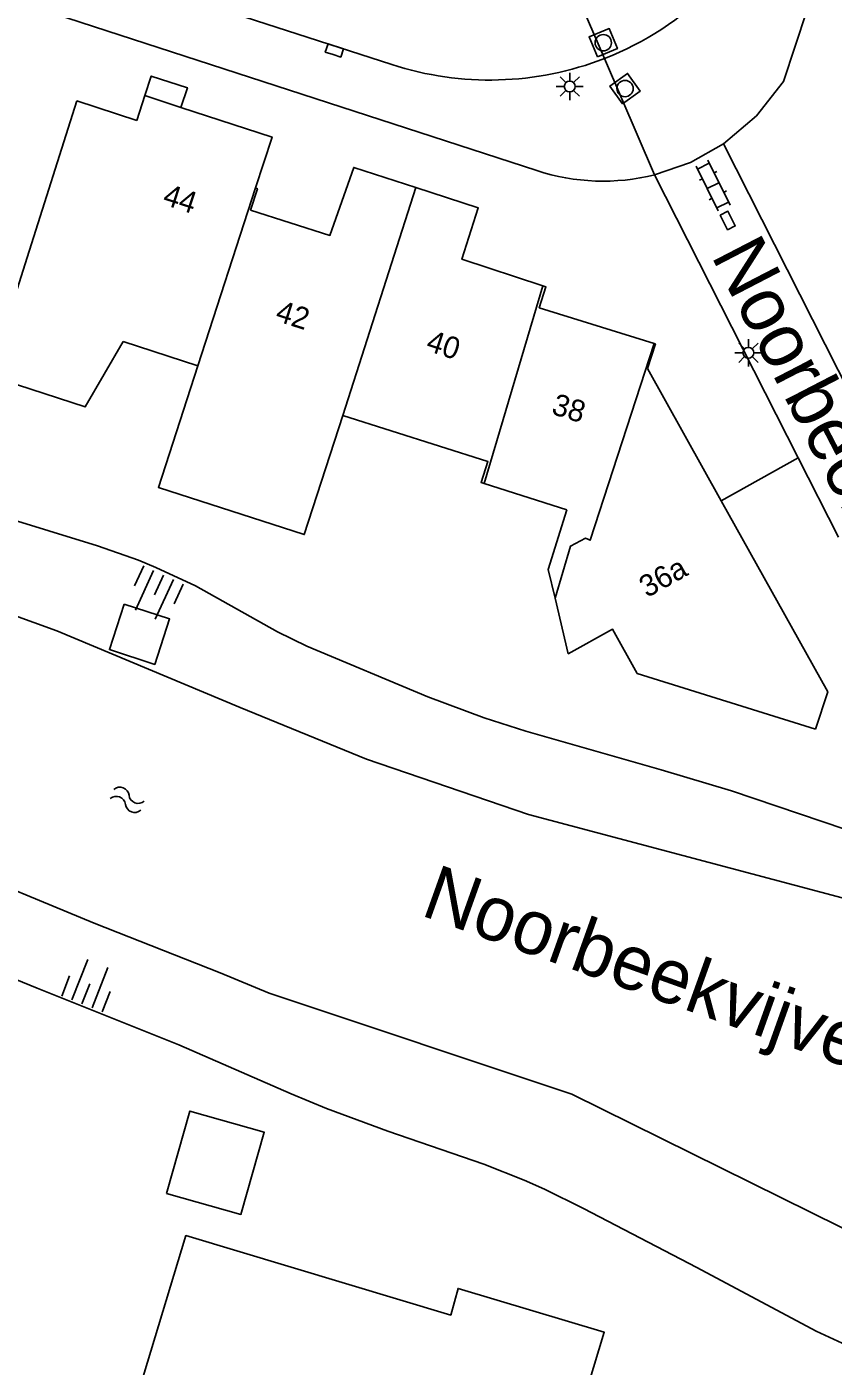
# Model space of a CAD drawing. Extents: x 131000 to 133013, y 393000 to 396501.
# Drawn here: x 131415.7 to 131452.7, y 394939.8 to 395001.4 of the extents above; entities that cross this region are included whole.
import ezdxf

# ---------------------------------------------------------------- set-up
doc = ezdxf.new("R2010")
doc.units = 0
for name, color, linetype in [('gg-afsc-erfafscheiding', 7, 'Continuous'), ('gg-anno-huisnummerreeks BGT', 7, 'Continuous'), ('gg-anno-naam water', 7, 'Continuous'), ('gg-anno-openbare ruimte label', 7, 'Continuous'), ('gg-bbg-gedigitaliseerde bebouwing', 7, 'Continuous'), ('gg-bbg-gedigitaliseerde bijgebouw', 7, 'Continuous'), ('gg-bbg-hoofdgebouw', 7, 'Continuous'), ('gg-bbg-luifel en loopbrug', 7, 'Continuous'), ('gg-bbg-tussenscheiding', 7, 'Continuous'), ('gg-knt-BGT kruinlijn', 7, 'Continuous'), ('gg-knt-verharding', 7, 'Continuous'), ('gg-kntw-beschoeiing', 7, 'Continuous'), ('gt-grn-weggrens', 7, 'Continuous'), ('gt-symb-klinker verharding', 7, 'Continuous'), ('gt-symb-kolk', 7, 'Continuous'), ('gt-symb-lichtmast', 7, 'Continuous'), ('gt-symb-rioolschacht', 7, 'Continuous'), ('gt-symb-talud symbool', 7, 'Continuous'), ('gt-symb-watersymbool', 7, 'Continuous')]:
    doc.layers.add(name, color=color, linetype=linetype)

# ---------------------------------------------------------------- blocks, each defined once
blk = doc.blocks.new('gt0-KOLK')
at = {"layer": 'gt-symb-kolk'}
blk.add_lwpolyline([(0, 0), (0.375, 0), (0.375, 0.4), (-0.375, 0.4), (-0.375, 0), (0, 0)], dxfattribs=at)
blk = doc.blocks.new('gt0-LMAST')
at = {"layer": 'gt-symb-lichtmast'}
for p, q in [((-0.005, 0.246), (-0.005, 0.621)), ((-0.182, 0.173), (-0.447, 0.438)), ((0.172, 0.173), (0.437, 0.438)), ((-0.255, -0.004), (-0.63, -0.004)), ((-0.182, -0.181), (-0.447, -0.446)), ((-0.005, -0.254), (-0.005, -0.629)), ((0.437, -0.446), (0.172, -0.181)), ((0.245, -0.004), (0.62, -0.004))]:
    blk.add_line(p, q, dxfattribs=at)
blk.add_circle((-0.005, -0.004), 0.25, dxfattribs=at)
blk = doc.blocks.new('gt0-RS')
at = {"layer": 'gt-symb-rioolschacht'}
blk.add_lwpolyline([(-0.5, -0.5), (0.5, -0.5), (0.5, 0.5), (-0.5, 0.5)], close=True, dxfattribs=at)
blk.add_circle((0, 0), 0.375, dxfattribs=at)
blk = doc.blocks.new('gt0-KL1')
at = {"layer": 'gt-symb-klinker verharding'}
for p, q in [((-1.15, 0.3), (1.15, 0.3)), ((-1, -0.3), (-1, 0.3)), ((-0.5, 0.3), (-0.5, 0.45)), ((0, -0.3), (0, 0.3)), ((0.5, 0.3), (0.5, 0.45)), ((1, -0.3), (1, 0.3)), ((-1.15, -0.3), (1.15, -0.3)), ((-0.5, -0.45), (-0.5, -0.3)), ((0.5, -0.45), (0.5, -0.3))]:
    blk.add_line(p, q, dxfattribs=at)
blk = doc.blocks.new('gt0-TALUD_1')
at = {"layer": 'gt-symb-talud symbool'}
for p, q in [((-1, -1), (-1, 0)), ((-0.5, -2), (-0.5, 0)), ((0, -1), (0, 0)), ((0.5, -2), (0.5, 0)), ((1, -1), (1, 0))]:
    blk.add_line(p, q, dxfattribs=at)
blk = doc.blocks.new('gt0-WA')
at = {"layer": 'gt-symb-watersymbool'}
for centre, start, end in [((-0.323, 0.022), 28.07249, 151.92751), ((0.427, 0.422), 208.07248, 331.92751), ((-0.323, -0.428), 28.07249, 151.92751), ((0.427, -0.028), 208.07248, 331.92751)]:
    blk.add_arc(centre, 0.425, start, end, dxfattribs=at)

msp = doc.modelspace()

# ---------------------------------------------------------------- linework, layer by layer
at = {"layer": 'gg-afsc-erfafscheiding'}
for q in [(131447.595, 394979.587), (131452.985, 394977.913)]:
    msp.add_line((131451.135, 394981.561), q, dxfattribs=at)
at = {"layer": 'gg-bbg-gedigitaliseerde bebouwing'}
for p, q in [((131417.96, 394997.987), (131415.67, 394990.78)), ((131420.097, 394986.909), (131423.526, 394985.797)), ((131436.689, 394980.386), (131440.49, 394979.17)), ((131443.73, 394971.63), (131451.926, 394969.079))]:
    msp.add_line(p, q, dxfattribs=at)
for points in [[(131415.67, 394990.78), (131413.941, 394985.339), (131418.351, 394983.906), (131420.097, 394986.909)], [(131430.189, 394983.506), (131428.416, 394978.03), (131421.714, 394980.199), (131423.526, 394985.797)], [(131430.189, 394983.506), (131436.86, 394981.39), (131436.55, 394980.43), (131436.689, 394980.386)], [(131440.49, 394979.17), (131439.636, 394976.427), (131439.951, 394975.102)], [(131439.951, 394975.102), (131440.557, 394972.549), (131442.587, 394973.681), (131443.73, 394971.63)]]:
    msp.add_lwpolyline(points, dxfattribs=at)
at = {"layer": 'gg-bbg-gedigitaliseerde bijgebouw'}
for points in [[(131420.136, 394974.827), (131419.455, 394972.735), (131421.547, 394972.055), (131422.228, 394974.147), (131420.136, 394974.827)], [(131422.081, 394947.717), (131425.503, 394946.748), (131426.58, 394950.53), (131423.16, 394951.504), (131422.081, 394947.717)]]:
    msp.add_lwpolyline(points, dxfattribs=at)
at = {"layer": 'gg-bbg-hoofdgebouw'}
for p, q in [((131420.716, 394997.085), (131417.96, 394997.987)), ((131421.089, 394998.226), (131420.716, 394997.085)), ((131422.748, 394997.683), (131421.089, 394998.226))]:
    msp.add_line(p, q, dxfattribs=at)
for points in [[(131426.17, 394993.975), (131426.935, 394996.314), (131422.748, 394997.683)], [(131433.549, 394993.995), (131430.691, 394994.92), (131429.596, 394991.791), (131425.941, 394992.956)], [(131425.941, 394992.956), (131426.265, 394993.944), (131426.17, 394993.975)], [(131439.383, 394989.478), (131435.669, 394990.694), (131436.419, 394993.066), (131433.549, 394993.995)], [(131444.502, 394986.823), (131439.221, 394988.467), (131439.527, 394989.431), (131439.383, 394989.478)], [(131447.595, 394979.587), (131444.2, 394985.677), (131444.564, 394986.804), (131444.502, 394986.823)], [(131451.926, 394969.079), (131452.496, 394970.795), (131447.595, 394979.587)], [(131429.461, 394935.455), (131426.468, 394936.348), (131424.75, 394930.644), (131419.192, 394932.284), (131420.849, 394938.063), (131420.652, 394938.119), (131422.98, 394945.778), (131435.157, 394942.115), (131435.488, 394943.342), (131442.214, 394941.325), (131439.162, 394931.228)]]:
    msp.add_lwpolyline(points, dxfattribs=at)
at = {"layer": 'gg-bbg-luifel en loopbrug'}
msp.add_lwpolyline([(131421.089, 394998.226), (131421.381, 394999.126), (131423.042, 394998.586), (131422.748, 394997.683)], dxfattribs=at)
at = {"layer": 'gg-bbg-tussenscheiding'}
for p, q in [((131426.17, 394993.975), (131423.526, 394985.797)), ((131430.189, 394983.506), (131433.549, 394993.995)), ((131436.689, 394980.386), (131439.383, 394989.478))]:
    msp.add_line(p, q, dxfattribs=at)
msp.add_lwpolyline([(131439.951, 394975.102), (131440.659, 394977.497), (131441.35, 394977.86), (131441.57, 394977.77), (131444.502, 394986.823)], dxfattribs=at)
at = {"layer": 'gg-knt-BGT kruinlijn'}
for points in [[(131462.467, 394958.73), (131461.585, 394958.781), (131460.92, 394959.371), (131459.781, 394961.024), (131458.895, 394961.876), (131457.889, 394962.531), (131456.854, 394963.063), (131456.087, 394963.407), (131453.276, 394964.482), (131448.057, 394966.232), (131444.827, 394967.205), (131438.601, 394968.989), (131436.695, 394969.595), (131434.101, 394970.562), (131428.539, 394972.893), (131427.194, 394973.549), (131423.41, 394975.672), (131421.596, 394976.517), (131420.793, 394976.844), (131418.909, 394977.517), (131414.424, 394978.896)], [(131465.917, 394942.599), (131464.528, 394941.315), (131463.674, 394940.795), (131462.446, 394940.287), (131461.479, 394940.013), (131460.495, 394939.847), (131459.735, 394939.798), (131458.734, 394939.805), (131456.297, 394939.914), (131455.311, 394940.048), (131454.691, 394940.206), (131453.748, 394940.544), (131451.955, 394941.384), (131446.471, 394944.304), (131441.252, 394947.018), (131439.461, 394947.91), (131438.537, 394948.328), (131436.679, 394949.061), (131432.261, 394950.583), (131429.447, 394951.624), (131427.82, 394952.292), (131422.652, 394954.557), (131416.135, 394957.154), (131410.722, 394959.365)]]:
    msp.add_lwpolyline(points, dxfattribs=at)
at = {"layer": 'gg-knt-verharding'}
for p, q in [((131408.12, 395007.538), (131432.442, 394999.653)), ((131439.109, 394994.774), (131407.269, 395005.143)), ((131447.69, 394996.004), (131454.157, 394983.238)), ((131451.135, 394981.561), (131444.531, 394994.582))]:
    msp.add_line(p, q, dxfattribs=at)
for points in [[(131465.482, 395044.408), (131450.448, 394998.871), (131449.215, 394997.297), (131447.69, 394996.004)], [(131444.531, 394994.582), (131446.174, 394995.152), (131447.69, 394996.004)]]:
    msp.add_lwpolyline(points, dxfattribs=at)
for centre, radius, start, end in [((131436.767, 395013.726), 14.836, 291.58132, 337.16382), ((131436.943, 395013.55), 14.608, 252.05204, 291.19202), ((131442.154, 395004.106), 9.817, 251.93005, 284.01381)]:
    msp.add_arc(centre, radius, start, end, dxfattribs=at)
at = {"layer": 'gg-kntw-beschoeiing'}
msp.add_line((131456.492, 394960.419), (131438.723, 394965.149), dxfattribs=at)
for points in [[(131389.088, 394980.805), (131392.782, 394979.415), (131395.866, 394978.621), (131400.357, 394977.854), (131407.276, 394976.43), (131410.609, 394975.69), (131413.847, 394974.747), (131417.037, 394973.603), (131425.465, 394970.072), (131431.287, 394967.695), (131438.723, 394965.149)], [(131379.119, 394970.061), (131381.508, 394969.487), (131389.344, 394967.976), (131394.484, 394966.925), (131398.653, 394966.382), (131402.913, 394965.43), (131406.15, 394964.537), (131409.035, 394963.864), (131412.014, 394962.942), (131418.759, 394960.157), (131424.556, 394957.865), (131426.799, 394956.935)], [(131426.799, 394956.935), (131440.715, 394952.275), (131457.218, 394944.127), (131463.032, 394944.401)]]:
    msp.add_lwpolyline(points, dxfattribs=at)
at = {"layer": 'gt-grn-weggrens'}
for p, q in [((131442.224, 394999.93), (131439.444, 395006.376)), ((131444.531, 394994.582), (131442.224, 394999.93))]:
    msp.add_line(p, q, dxfattribs=at)

# ---------------------------------------------------------------- block references
at = {"layer": 'gt-symb-klinker verharding', "rotation": -63.56312708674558}
msp.add_blockref('gt0-KL1', (131447.215, 394994.085), dxfattribs=at)
at = {"layer": 'gt-symb-kolk'}
for p, rotation in [((131429.743, 395000.111), -18.054552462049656), ((131447.714, 394992.386), -63.12746100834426)]:
    msp.add_blockref('gt0-KOLK', p, dxfattribs=dict(at, rotation=rotation))
at = {"layer": 'gt-symb-lichtmast'}
for p in [(131440.631, 394998.649), (131448.847, 394986.396)]:
    msp.add_blockref('gt0-LMAST', p, dxfattribs=at)
at = {"layer": 'gt-symb-rioolschacht'}
for p, rotation in [((131442.168, 395000.66), 22.280371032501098), ((131443.17, 394998.551), 35.51769786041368)]:
    msp.add_blockref('gt0-RS', p, dxfattribs=dict(at, rotation=rotation))
at = {"layer": 'gt-symb-talud symbool'}
for p, xscale, yscale, rotation in [((131421.945, 394976.165), 1.0000124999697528, 1.0000124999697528, -24.77113890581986), ((131418.196, 394956.433), 0.9999929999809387, 0.999992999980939, 158.59226005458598)]:
    msp.add_blockref('gt0-TALUD_1', p, dxfattribs=dict(at, xscale=xscale, yscale=yscale, rotation=rotation))
at = {"layer": 'gt-symb-watersymbool', "rotation": -21.099212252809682}
msp.add_blockref('gt0-WA', (131420.232, 394965.845), dxfattribs=at)

# ---------------------------------------------------------------- texts
at = {"layer": 'gg-anno-huisnummerreeks BGT'}
for s, rotation, p in [('44', 341.9, (131421.857, 394993.24)), ('42', 342.3, (131427.04, 394987.883)), ('40', 341.9, (131433.966, 394986.516)), ('38', 342.7, (131439.736, 394983.594)), ('36a', 29.2, (131444.181, 394975.103))]:
    msp.add_text(s, height=1, rotation=rotation, dxfattribs=at).set_placement(p)
at = {"layer": 'gg-anno-naam water'}
msp.add_text('Noorbeekvijver', height=2.5, rotation=340.35003, dxfattribs=at).set_placement((131433.713, 394960.531))
at = {"layer": 'gg-anno-openbare ruimte label'}
msp.add_text('Noorbeekpad', height=2.5, rotation=297.4, dxfattribs=at).set_placement((131447.103, 394990.871))

doc.saveas('drawing.dxf')
